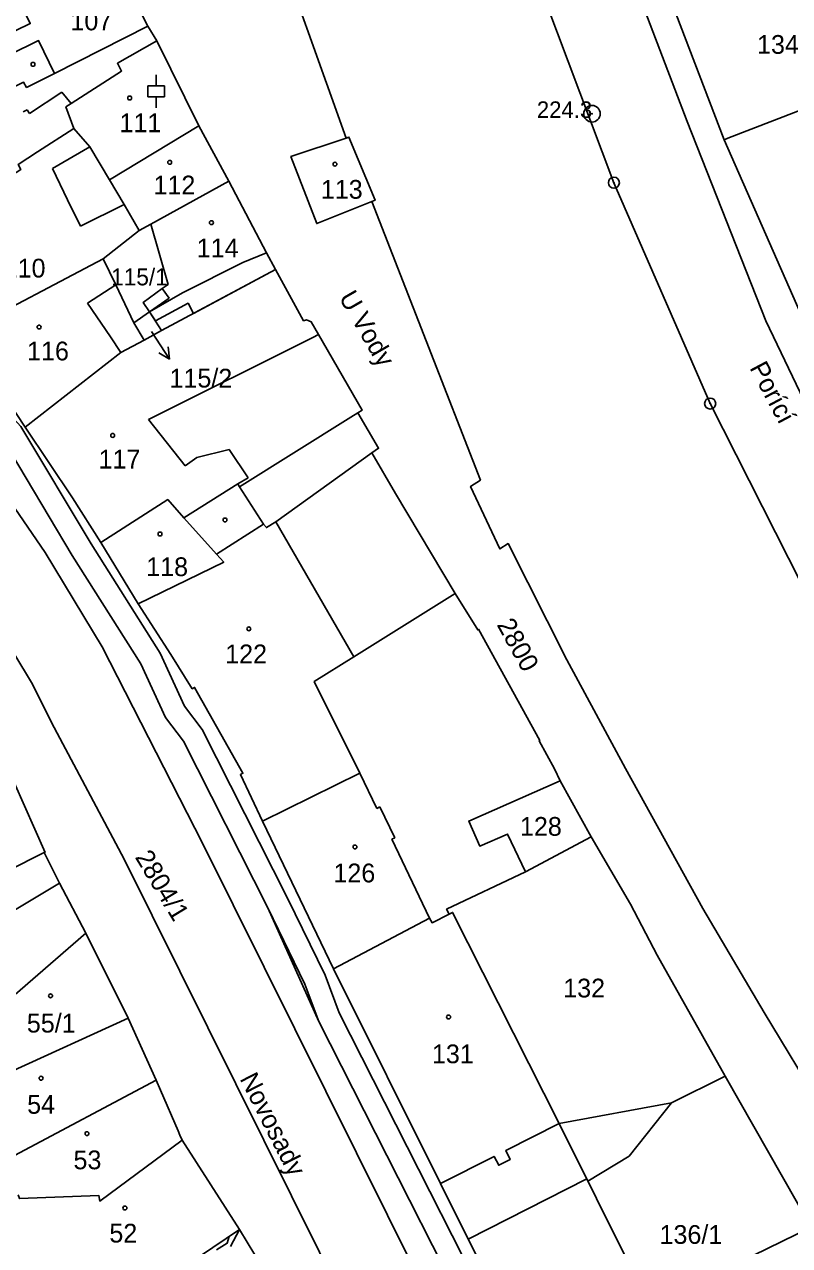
# Model space of a CAD drawing. Extents: x -644096 to -634268, y -1141430 to -1133463.
# Drawn here: x -639117.9 to -639048.5, y -1138242.7 to -1138132 of the extents above; entities that cross this region are included whole.
import ezdxf

# ---------------------------------------------------------------- set-up
doc = ezdxf.new("R2010")
doc.units = 0
for name, color, linetype in [('_CIVIL_CONSTRUCTION', 7, 'Continuous'), ('B_Hranice _3D', 7, 'Continuous'), ('M_Svah_Nasyp', 7, 'Continuous'), ('M_Svah_Zarez', 7, 'Continuous'), ('spodek_zarez', 7, 'Continuous'), ('svrsek_osa_sjezdy', 7, 'Continuous'), ('svrsek_osa_terminal_VRT', 7, 'Continuous'), ('svrsek_osa_VRT', 7, 'Continuous'), ('svrsek_popisy_VRT', 7, 'Continuous'), ('terminal_VRT', 7, 'Continuous')]:
    doc.layers.add(name, color=color, linetype=linetype)

msp = doc.modelspace()

# ---------------------------------------------------------------- linework, layer by layer
at = {"layer": '_CIVIL_CONSTRUCTION'}
for centre, radius in [((-639066.41, -1138140.13), 0.75), ((-639066.41, -1138140.13), 0.03), ((-639064.43, -1138146.38), 0.5), ((-639064.43, -1138146.38), 0.0303), ((-639055.7, -1138166.39), 0.5), ((-639055.7, -1138166.39), 0.0303)]:
    msp.add_circle(centre, radius, dxfattribs=at)
at = {"layer": 'B_Hranice _3D'}
for points in [[(-639047.54, -1138158.15), (-639054.44, -1138142.5), (-639058.43, -1138132.08), (-639066.48, -1138110.87), (-639064.29, -1138109.99), (-639065.41, -1138107.21), (-639067.54, -1138108.06), (-639067.67, -1138107.72), (-639070.32, -1138100.76), (-639075.51, -1138087.11), (-639075.92, -1138085.7), (-639078.3, -1138079.75), (-639081.59, -1138071.01), (-639082.96, -1138071.03), (-639083.42, -1138071.03), (-639077.62, -1138086.87), (-639077.42, -1138089.32), (-639057.78, -1138140.82), (-639050.65, -1138158.91), (-639041.01, -1138179)], [(-639158.34, -1138125.71), (-639164.81, -1138133.78), (-639162.61, -1138134.23), (-639157.11, -1138127.37), (-639143.97, -1138145.12), (-639142.4, -1138146.06), (-639138.47, -1138149.49), (-639128.77, -1138159.4), (-639126.31, -1138162.56), (-639119.8, -1138169.66), (-639113.52, -1138180.15), (-639107.31, -1138189.97), (-639105.06, -1138194.84), (-639103.44, -1138196.98), (-639095.81, -1138212.1), (-639091.16, -1138222.39), (-639072.66, -1138258.87), (-639063.73, -1138276.56), (-639058.24, -1138289.61), (-639053.98, -1138299.17), (-639048.65, -1138312.67), (-639047.26, -1138322.42)], [(-639046.77, -1138312.19), (-639052.14, -1138298.41), (-639056.4, -1138288.82), (-639058.11, -1138284.74), (-639060.77, -1138278.42), (-639061.68, -1138276.12), (-639061.91, -1138275.72), (-639070.88, -1138257.97), (-639089.32, -1138221.59), (-639090.59, -1138218.2), (-639094.01, -1138211.2), (-639101.74, -1138195.92), (-639103.34, -1138193.8), (-639105.55, -1138189.01), (-639111.82, -1138179.11), (-639118.18, -1138168.48), (-639124.75, -1138161.33), (-639127.31, -1138158.04), (-639137.17, -1138147.95), (-639141.46, -1138145.21), (-639156.28, -1138125.14)], [(-639046.77, -1138312.19), (-639052.14, -1138298.41), (-639056.4, -1138288.82), (-639058.11, -1138284.74), (-639060.77, -1138278.42), (-639061.68, -1138276.12), (-639061.91, -1138275.72), (-639063.06, -1138273.38), (-639070.88, -1138257.97), (-639089.32, -1138221.59), (-639090.59, -1138218.2), (-639094.01, -1138211.2), (-639101.74, -1138195.92), (-639103.34, -1138193.8), (-639105.55, -1138189.01), (-639111.82, -1138179.11), (-639118.18, -1138168.48), (-639124.75, -1138161.33), (-639127.31, -1138158.04), (-639137.17, -1138147.95), (-639141.46, -1138145.21), (-639156.28, -1138125.14)], [(-639157.11, -1138127.37), (-639145.17, -1138143.49), (-639143.97, -1138145.12), (-639142.4, -1138146.06), (-639139.29, -1138148.96), (-639138.47, -1138149.49), (-639128.77, -1138159.4), (-639126.31, -1138162.56), (-639119.8, -1138169.66), (-639113.52, -1138180.15), (-639107.31, -1138189.97), (-639105.06, -1138194.84), (-639103.44, -1138196.98), (-639095.81, -1138212.1), (-639092.43, -1138219), (-639091.16, -1138222.39), (-639072.66, -1138258.87), (-639063.73, -1138276.56), (-639058.24, -1138289.61), (-639053.98, -1138299.17), (-639048.65, -1138312.67), (-639047.26, -1138322.42)], [(-639099.18, -1138242.77), (-639098.37, -1138241.25), (-639099.29, -1138241.88), (-639099.48, -1138242.49), (-639100.44, -1138243.08)]]:
    msp.add_lwpolyline(points, dxfattribs=at)
for points in [[(-639106.51, -1138158.09), (-639105.99, -1138158.89), (-639103.03, -1138157.3), (-639102.54, -1138158.22), (-639095.11, -1138154.24), (-639095.91, -1138152.73), (-639098.05, -1138153.62), (-639103.53, -1138156.35)], [(-639080.15, -1138237.08), (-639077.65, -1138242.1), (-639066.88, -1138236.66), (-639066.78, -1138236.86), (-639063.05, -1138234.58), (-639059.19, -1138229.75), (-639069.38, -1138231.64), (-639074.23, -1138234.09), (-639073.83, -1138234.9), (-639074.87, -1138235.42), (-639075.28, -1138234.62)]]:
    msp.add_lwpolyline(points, close=True, dxfattribs=at)
at = {"layer": 'M_Svah_Nasyp'}
for p, q in [((-639117.41, -1138140.11), (-639114.48, -1138138.18)), ((-639114.48, -1138138.18), (-639113.63, -1138139.21)), ((-639117.97, -1138139.96), (-639117.6, -1138139.76)), ((-639117.6, -1138139.76), (-639117.41, -1138140.11)), ((-639111.94, -1138143.12), (-639115.31, -1138145.09)), ((-639115.31, -1138145.09), (-639113.95, -1138147.92)), ((-639113.95, -1138147.92), (-639112.79, -1138150.32)), ((-639112.79, -1138150.32), (-639108.81, -1138148.34)), ((-639109.58, -1138155.63), (-639112.13, -1138157.28)), ((-639104.74, -1138156.83), (-639106.51, -1138158.09)), ((-639105.36, -1138155.97), (-639104.74, -1138156.83)), ((-639112.13, -1138157.28), (-639110.06, -1138160.35)), ((-639091.2, -1138160.13), (-639091.73, -1138160.4)), ((-639110.06, -1138160.35), (-639109.11, -1138161.76)), ((-639091.73, -1138160.4), (-639106.62, -1138167.83)), ((-639106.62, -1138167.83), (-639103.3, -1138172.02)), ((-639102.24, -1138171.28), (-639099.29, -1138170.54)), ((-639099.29, -1138170.54), (-639097.57, -1138173.12)), ((-639103.3, -1138172.02), (-639102.24, -1138171.28)), ((-639097.57, -1138173.12), (-639098.51, -1138173.66)), ((-639096.19, -1138177.32), (-639098.37, -1138173.93)), ((-639100.46, -1138180.03), (-639103.41, -1138176.76)), ((-639095.07, -1138177.11), (-639087.99, -1138189.33)), ((-639087.47, -1138199.9), (-639085.9, -1138203.08)), ((-639085.9, -1138203.08), (-639085.63, -1138202.95)), ((-639085.63, -1138202.95), (-639084.29, -1138205.74)), ((-639084.29, -1138205.74), (-639084.56, -1138205.87)), ((-639084.56, -1138205.87), (-639081.14, -1138213.03))]:
    msp.add_line(p, q, dxfattribs=at)
at = {"layer": 'M_Svah_Zarez'}
for centre in [(-639117.08, -1138135.65), (-639108.32, -1138138.7), (-639104.69, -1138144.53), (-639089.71, -1138144.7), (-639100.91, -1138150), (-639116.53, -1138159.46), (-639109.86, -1138169.28), (-639099.68, -1138176.94), (-639105.57, -1138178.21), (-639097.52, -1138186.81), (-639087.9, -1138206.57), (-639115.49, -1138220.06), (-639079.41, -1138221.98), (-639116.35, -1138227.53), (-639112.19, -1138232.55), (-639108.75, -1138239.29)]:
    msp.add_circle(centre, 0.175, dxfattribs=at)
at = {"layer": 'spodek_zarez'}
msp.add_circle((-638683.07, -1137056.85), 1378.08, dxfattribs=at)
at = {"layer": 'svrsek_osa_sjezdy'}
for p, q in [((-639105.91, -1138137.59), (-639105.91, -1138136.59)), ((-639106.66, -1138137.59), (-639105.16, -1138137.59)), ((-639106.66, -1138138.59), (-639106.66, -1138137.59)), ((-639105.16, -1138138.59), (-639105.16, -1138137.59)), ((-639106.66, -1138138.59), (-639105.16, -1138138.59)), ((-639105.91, -1138139.59), (-639105.91, -1138138.59))]:
    msp.add_line(p, q, dxfattribs=at)
at = {"layer": 'svrsek_osa_terminal_VRT'}
msp.add_arc((-642050.26, -1145189.6), 8802.25, 41.413152, 75.317049, dxfattribs=at)
at = {"layer": 'svrsek_popisy_VRT'}
for p, q in [((-639106.35, -1138159.86), (-639104.72, -1138162.38)), ((-639104.72, -1138162.38), (-639104.84, -1138161.26)), ((-639104.72, -1138162.38), (-639105.68, -1138161.81))]:
    msp.add_line(p, q, dxfattribs=at)
at = {"layer": 'terminal_VRT'}
for p, q in [((-639106.66, -1138132.19), (-639108.05, -1138129.46)), ((-639115.14, -1138136.47), (-639106.66, -1138132.19)), ((-639105.87, -1138133.53), (-639106.66, -1138132.19)), ((-639102.06, -1138141.21), (-639105.87, -1138133.53)), ((-639110.15, -1138146.11), (-639102.06, -1138141.21)), ((-639099.32, -1138146.24), (-639102.06, -1138141.21)), ((-639054.44, -1138142.5), (-639047.54, -1138158.15)), ((-639106.39, -1138150.13), (-639099.32, -1138146.24)), ((-639107.46, -1138150.72), (-639106.39, -1138150.13)), ((-639110.71, -1138153.29), (-639107.46, -1138150.72)), ((-639105.42, -1138159.76), (-639095.11, -1138154.24)), ((-639106.51, -1138158.09), (-639107.93, -1138159.07)), ((-639107, -1138160.65), (-639107.93, -1138159.07)), ((-639106.51, -1138158.09), (-639105.42, -1138159.76)), ((-639105.42, -1138159.76), (-639107, -1138160.65)), ((-639107.54, -1138184.54), (-639110.93, -1138178.99)), ((-639066.48, -1138205.64), (-639069.29, -1138200.58)), ((-639096.27, -1138204.23), (-639089.85, -1138217.62)), ((-639072.44, -1138208.82), (-639066.48, -1138205.64)), ((-639116.06, -1138207.07), (-639114.69, -1138209.85)), ((-639112.29, -1138214.37), (-639114.69, -1138209.85)), ((-639108.45, -1138222.09), (-639112.29, -1138214.37)), ((-639089.85, -1138217.62), (-639080.15, -1138237.08)), ((-639105.92, -1138227.72), (-639108.45, -1138222.09)), ((-639046.55, -1138241.02), (-639054.35, -1138227.34)), ((-639098.37, -1138241.25), (-639103.56, -1138233.14)), ((-639098.37, -1138241.25), (-639096.98, -1138243.52))]:
    msp.add_line(p, q, dxfattribs=at)
for points in [[(-638977.16, -1138380.58), (-638974.99, -1138375.93), (-638973.71, -1138350.27), (-638975.16, -1138329.87), (-638977.07, -1138318.95), (-638979.84, -1138308.41), (-638986.84, -1138289.76), (-638992.37, -1138277.57), (-638999.46, -1138264.28), (-639026.47, -1138218.81), (-639028.3, -1138215.4), (-639040.18, -1138195.5), (-639047.43, -1138182.74), (-639055.7, -1138166.39), (-639064.43, -1138146.38), (-639074.75, -1138118.99), (-639090.65, -1138071.64), (-639089.12, -1138071.09)], [(-639088.7, -1138142.33), (-639103.25, -1138101.58), (-639103.79, -1138101.75), (-639106.06, -1138095.49), (-639105.44, -1138095.29), (-639111.69, -1138079.22)], [(-639067.67, -1138107.72), (-639058.43, -1138132.08), (-639054.44, -1138142.5)], [(-639115.14, -1138136.47), (-639116.58, -1138133.5), (-639119.21, -1138134.79), (-639120, -1138133.25), (-639117.33, -1138131.96), (-639118.56, -1138129.42)], [(-639113.38, -1138141.46), (-639114.1, -1138139.51), (-639113.63, -1138139.21), (-639109.05, -1138136.27), (-639109.43, -1138135.56), (-639105.87, -1138133.53)], [(-639132.55, -1138147.94), (-639126, -1138143.56), (-639126.73, -1138142.23), (-639121.52, -1138139.03), (-639117.93, -1138137.28), (-639117.67, -1138137.75), (-639115.14, -1138136.47)], [(-639054.44, -1138142.5), (-639054.09, -1138142.34), (-639045.64, -1138139.07)], [(-639183.04, -1138141.34), (-639180.38, -1138141.71), (-639179.27, -1138141.96), (-639176.02, -1138142.93), (-639172.67, -1138144.01), (-639167.87, -1138145.79), (-639164.07, -1138147.37), (-639159.32, -1138149.6), (-639154.97, -1138151.85), (-639150.75, -1138154.36), (-639143.37, -1138159.39), (-639136.6, -1138165.32), (-639131.11, -1138171.35), (-639127.52, -1138175.87), (-639122.14, -1138183.55), (-639117.14, -1138191.82), (-639115.39, -1138195.3), (-639108.82, -1138207.68), (-639091.11, -1138243.3), (-639074.37, -1138277.28), (-639064.86, -1138299.05), (-639056.85, -1138319.56), (-639055.05, -1138325.32), (-639053.92, -1138330.19)], [(-639129.57, -1138152.47), (-639118.17, -1138145.18), (-639118.42, -1138144.72), (-639116.66, -1138143.58), (-639113.38, -1138141.46)], [(-639110.15, -1138146.11), (-639111.94, -1138143.12), (-639113.38, -1138141.46)], [(-639088.7, -1138142.33), (-639093.71, -1138144.01), (-639091.36, -1138150.09), (-639086.38, -1138148.09)], [(-639086.38, -1138148.09), (-639086.07, -1138147.97), (-639088.45, -1138142.25), (-639088.7, -1138142.33)], [(-639048.13, -1138323.56), (-639050.86, -1138315.46), (-639054.76, -1138305.14), (-639060.4, -1138291.21), (-639061.62, -1138288.5), (-639063.43, -1138284.46), (-639069.7, -1138270.87), (-639082.17, -1138245.54), (-639101.71, -1138206.22), (-639110.82, -1138188.45), (-639115.99, -1138179.88), (-639127.86, -1138162.59), (-639136.03, -1138152.84), (-639142.4, -1138146.06)], [(-639107.46, -1138150.72), (-639108.81, -1138148.34), (-639110.15, -1138146.11)], [(-639095.11, -1138154.24), (-639095.91, -1138152.73), (-639099.32, -1138146.24)], [(-639007.61, -1138296.47), (-639012.23, -1138287.74), (-639020.2, -1138272.83), (-639031.49, -1138253.6), (-639032.44, -1138254.12), (-639035.88, -1138247.91), (-639035.13, -1138247.5), (-639050.8, -1138221.56), (-639056.36, -1138212.16), (-639063.38, -1138199.47), (-639068.68, -1138189.62), (-639074.02, -1138179.08), (-639074.76, -1138179.56), (-639077.41, -1138173.9), (-639076.53, -1138173.32), (-639086.38, -1138148.09)], [(-639106.39, -1138150.13), (-639104.83, -1138155.59), (-639105.36, -1138155.97), (-639107.11, -1138157.24), (-639106.51, -1138158.09)], [(-639123.2, -1138160.39), (-639123.48, -1138159.97), (-639110.71, -1138153.29)], [(-639107.93, -1138159.07), (-639109.58, -1138155.63), (-639110.71, -1138153.29)], [(-639095.11, -1138154.24), (-639092.56, -1138158.89), (-639092.3, -1138158.81), (-639091.86, -1138158.98), (-639091.2, -1138160.13), (-639087.25, -1138167), (-639087.64, -1138167.24)], [(-639123.2, -1138160.39), (-639121.46, -1138163.01), (-639120.44, -1138164.55), (-639118.62, -1138167.29), (-639117.79, -1138168.54)], [(-639117.79, -1138168.54), (-639109.11, -1138161.76), (-639107, -1138160.65)], [(-639098.51, -1138173.66), (-639098.37, -1138173.93), (-639088.26, -1138167.62), (-639087.64, -1138167.24)], [(-639087.64, -1138167.24), (-639085.76, -1138170.44), (-639086.36, -1138170.87)], [(-639110.93, -1138178.99), (-639113.51, -1138174.94), (-639117.79, -1138168.54)], [(-639107.54, -1138184.54), (-639099.79, -1138180.76), (-639100.46, -1138180.03), (-639096.19, -1138177.32), (-639095.93, -1138177.63), (-639095.07, -1138177.11), (-639086.36, -1138170.87)], [(-639086.36, -1138170.87), (-639084.22, -1138174.55), (-639078.81, -1138183.6)], [(-639110.93, -1138178.99), (-639104.86, -1138175.09), (-639103.41, -1138176.76), (-639098.51, -1138173.66)], [(-639078.81, -1138183.6), (-639087.99, -1138189.33), (-639091.59, -1138191.58), (-639087.47, -1138199.9), (-639096.27, -1138204.23)], [(-639069.29, -1138200.58), (-639069.8, -1138199.5), (-639071.21, -1138196.96), (-639071.14, -1138196.92), (-639076.7, -1138186.85), (-639076.76, -1138186.9), (-639078.81, -1138183.6)], [(-639096.27, -1138204.23), (-639098.28, -1138200.02), (-639098.06, -1138199.9), (-639102.43, -1138192.12), (-639102.65, -1138192.24), (-639104.59, -1138189.14), (-639107.54, -1138184.54)], [(-639116.06, -1138207.07), (-639115.98, -1138207.06), (-639118.78, -1138200.74), (-639118.9, -1138200.47)], [(-639072.44, -1138208.82), (-639074.07, -1138205.41), (-639076.59, -1138206.5), (-639077.58, -1138204.22), (-639069.29, -1138200.58)], [(-639054.35, -1138227.34), (-639060.51, -1138216.37), (-639062.92, -1138211.75), (-639066.48, -1138205.64)], [(-639133.03, -1138214.7), (-639132.62, -1138215.41), (-639116.06, -1138207.07)], [(-639079.36, -1138212.66), (-639079.59, -1138212.22), (-639072.44, -1138208.82)], [(-639114.69, -1138209.85), (-639127.6, -1138217.58), (-639128.55, -1138218.01)], [(-639089.85, -1138217.62), (-639081.14, -1138213.03), (-639080.9, -1138213.44), (-639079.36, -1138212.66)], [(-639069.38, -1138231.64), (-639079.05, -1138212.51), (-639079.36, -1138212.66)], [(-639112.29, -1138214.37), (-639119.86, -1138220.94), (-639120.21, -1138220.42), (-639121.98, -1138221.59), (-639123.91, -1138222.87), (-639123.52, -1138223.87), (-639124.93, -1138224.63)], [(-639108.45, -1138222.09), (-639119.19, -1138226.99), (-639127.68, -1138230.87)], [(-639069.38, -1138231.64), (-639059.19, -1138229.75), (-639054.35, -1138227.34)], [(-639105.92, -1138227.72), (-639118.76, -1138234.52), (-639118.82, -1138234.32), (-639119.75, -1138234.74), (-639120.81, -1138235.07), (-639125.64, -1138237.04)], [(-639103.56, -1138233.14), (-639103.76, -1138232.68), (-639103.92, -1138232.31), (-639105.53, -1138228.61), (-639105.92, -1138227.72)], [(-639080.15, -1138237.08), (-639075.28, -1138234.62), (-639074.87, -1138235.42), (-639073.83, -1138234.9), (-639074.23, -1138234.09), (-639069.38, -1138231.64)], [(-639069.38, -1138231.64), (-639059.28, -1138251.95), (-639058.47, -1138251.51), (-639056.7, -1138254.87), (-639057.6, -1138255.34), (-639057.36, -1138255.82)], [(-639103.56, -1138233.14), (-639111.03, -1138238.67), (-639111.1, -1138238.17), (-639118.31, -1138238.43), (-639118.44, -1138238.1)], [(-639080.15, -1138237.08), (-639075.98, -1138245.44), (-639076.07, -1138245.49), (-639071.5, -1138254.65), (-639071.41, -1138254.61), (-639068.11, -1138261.23)], [(-639118.85, -1138254.43), (-639109.6, -1138248.78), (-639103.19, -1138244.51), (-639098.37, -1138241.25)], [(-639057.36, -1138255.82), (-639053.5, -1138253.92), (-639054.44, -1138252.02), (-639051.41, -1138250.53), (-639052.8, -1138247.7), (-639051.73, -1138247.17), (-639053.15, -1138244.27), (-639046.55, -1138241.02)]]:
    msp.add_lwpolyline(points, dxfattribs=at)

# ---------------------------------------------------------------- texts
at = {"layer": '_CIVIL_CONSTRUCTION'}
msp.add_text('224.3', height=1.5, dxfattribs=at).set_placement((-639071.41, -1138140.51))
at = {"layer": 'svrsek_osa_VRT'}
for s, height, p in [('107', 1.7, (-639113.69, -1138132.57)), ('1346/1', 1.7, (-639051.45, -1138134.7)), ('111', 1.7, (-639109.24, -1138141.8)), ('112', 1.7, (-639106.16, -1138147.44)), ('113', 1.7, (-639090.99, -1138147.83)), ('114', 1.7, (-639102.24, -1138153.14)), ('110', 1.7, (-639119.74, -1138154.97)), ('115/1', 1.535, (-639110, -1138155.68)), ('116', 1.7, (-639117.62, -1138162.48)), ('115/2', 1.7, (-639104.71, -1138164.94)), ('117', 1.7, (-639111.14, -1138172.28)), ('118', 1.7, (-639106.82, -1138182.03)), ('122', 1.7, (-639099.66, -1138189.93)), ('128', 1.7, (-639072.94, -1138205.56)), ('126', 1.7, (-639089.85, -1138209.78)), ('132', 1.7, (-639069.02, -1138220.21)), ('55/1', 1.7, (-639117.64, -1138223.39)), ('131', 1.7, (-639080.92, -1138226.17)), ('54', 1.7, (-639117.61, -1138230.75)), ('53', 1.7, (-639113.41, -1138235.78)), ('52', 1.7, (-639110.16, -1138242.42)), ('136/1', 1.7, (-639060.29, -1138242.54))]:
    msp.add_text(s, height=height, dxfattribs=at).set_placement(p)
for s, rotation, p in [('2800', 299, (-639075.08, -1138186.43)), ('2804/1', 301, (-639107.88, -1138207.49))]:
    msp.add_text(s, height=1.7, rotation=rotation, dxfattribs=at).set_placement(p)
at = {"layer": 'svrsek_popisy_VRT'}
for s, rotation, p in [('U Vody', 300, (-639089.4, -1138156.78)), ('Porící', 298, (-639052.17, -1138163.15)), ('Novosady', 297, (-639098.38, -1138227.57))]:
    msp.add_text(s, height=1.7, rotation=rotation, dxfattribs=at).set_placement(p)

doc.saveas('drawing.dxf')
